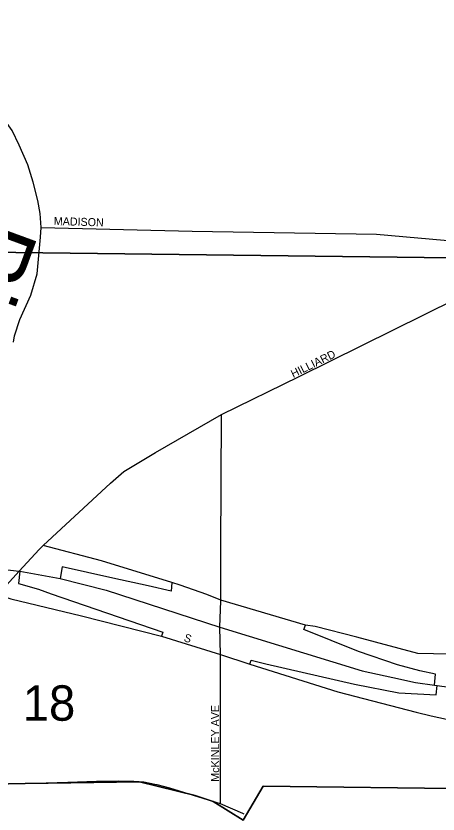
# Model space of a CAD drawing. Extents: x 2010165 to 2382125, y 1060529 to 1407316.
# Drawn here: x 2154721 to 2157356, y 1263972 to 1268955 of the extents above; entities that cross this region are included whole.
import ezdxf

# ---------------------------------------------------------------- set-up
doc = ezdxf.new("R2010")
doc.units = 0
for name, color, linetype in [('GM_X_City_Street', 7, 'Continuous'), ('GM_X_City_Street_Text', 7, 'Continuous'), ('GM_X_Corporation', 7, 'Continuous'), ('GM_X_Interchange_Ramps', 7, 'Continuous'), ('GM_X_Interstate_Route', 7, 'Continuous'), ('GM_X_Major_River_Text', 7, 'Continuous'), ('GM_X_Section', 7, 'Continuous'), ('GM_X_Section_Text', 7, 'Continuous'), ('GM_X_State_Route', 7, 'Continuous')]:
    doc.layers.add(name, color=color, linetype=linetype)

msp = doc.modelspace()

# ---------------------------------------------------------------- linework, layer by layer
at = {"layer": 'GM_X_City_Street'}
for points in [[(2154864.9, 1265623), (2154889.7, 1265649.9), (2155310.1, 1266037.6), (2155393.5, 1266110.1), (2155591.7, 1266229.5), (2156004.4, 1266466.5), (2156490.1, 1266703.5), (2158053.7, 1267478.5), (2158426.6, 1267770.8)], [(2154877.4, 1267635.6), (2155821.1, 1267610.9), (2156972.2, 1267593), (2157652, 1267532.2), (2158053.7, 1267478.5), (2158259.6, 1267455.6), (2158325.6, 1267449.3), (2158419.5, 1267434.9), (2158565.5, 1267444.4), (2158767.8, 1267491.7), (2158940, 1267529), (2159050, 1267542.6), (2159232.1, 1267551.9), (2159922.1, 1267547.1), (2160349.3, 1267540.7), (2163250.2, 1267511.8), (2166100.4, 1267481.2)], [(2156000.6, 1265620.9), (2156004.4, 1266466.5)], [(2155745.8, 1265400.3), (2155694, 1265418.1), (2155254.1, 1265553.8), (2154889.7, 1265649.9)], [(2154236.8, 1265358.6), (2154587.3, 1265348.5), (2154660.5, 1265401.6), (2154740.7, 1265488.5), (2154864.9, 1265623)], [(2155999.1, 1265303.8), (2155999.2, 1265307.9), (2156000.6, 1265620.9)], [(2156529.3, 1265151.9), (2155999.2, 1265307.9), (2155911.8, 1265343.3), (2155745.8, 1265400.3)], [(2154587.3, 1265348.5), (2154687.8, 1265316.9), (2155129.5, 1265209.6), (2155630, 1265082.5), (2155997.5, 1264969.2), (2156182.1, 1264908.1), (2156730.5, 1264735.2), (2157219.1, 1264608.6), (2157313.9, 1264585.2), (2157409.2, 1264565.4), (2157555.1, 1264542.8), (2157648.4, 1264543.9), (2157679.1, 1264542.8)], [(2155997.6, 1264934), (2155997.5, 1264969.2), (2155994.6, 1265138.3), (2155999.1, 1265303.8)], [(2157231.1, 1264973.6), (2156848.6, 1265075.6), (2156589, 1265142.3), (2156529.3, 1265151.9)], [(2160477.9, 1264878.4), (2160403, 1264888.1), (2160311.4, 1264920.9), (2160198.4, 1264956.2), (2160088.8, 1264993.4), (2160008.4, 1265005.9), (2159689.6, 1265008.2), (2159148.6, 1265012.5), (2158461.5, 1265013.6), (2158135.8, 1265014.8), (2158042.3, 1264988.5), (2157964.7, 1264974.8), (2157522, 1264967.4), (2157231.1, 1264973.6)], [(2155998.3, 1264035.5), (2155997.6, 1264934)]]:
    msp.add_lwpolyline(points, dxfattribs=at)
at = {"layer": 'GM_X_Corporation'}
for points in [[(2152106.2, 1264319.2), (2152211.5, 1264257.1), (2152324.4, 1264215.3), (2152505, 1264194.9), (2152719.3, 1264191.2), (2153390.2, 1264184.6), (2154465.9, 1264156.1), (2154778.1, 1264162.6), (2155491.8, 1264173.8), (2155838.8, 1264088), (2155951.1, 1264049.4), (2156139.7, 1263934.7), (2156264, 1264146.1), (2157607.7, 1264129)], [(2157607.7, 1264129), (2156264, 1264146.1), (2156139.7, 1263934.7), (2155951.1, 1264049.4), (2155838.8, 1264088), (2155491.8, 1264173.8), (2154778.1, 1264162.6), (2154465.9, 1264156.1), (2153390.2, 1264184.6), (2152719.3, 1264191.2), (2152505, 1264194.9), (2152324.4, 1264215.3), (2152211.5, 1264257.1), (2152106.2, 1264319.2)]]:
    msp.add_lwpolyline(points, dxfattribs=at)
at = {"layer": 'GM_X_Interchange_Ramps'}
for points in [[(2154744.8, 1265488.1), (2154735.8, 1265410.6), (2154860.9, 1265375.5), (2154939.8, 1265346.5), (2155637, 1265108.5), (2155630, 1265082.5)], [(2155694, 1265418.1), (2155690.5, 1265363.9), (2155545.4, 1265397.2), (2155325.9, 1265444.7), (2155008.5, 1265515.9), (2154996.4, 1265443.1)], [(2157334.5, 1264777.5), (2157341.1, 1264846.2), (2157242.1, 1264866), (2157102.7, 1264904.6), (2156859.4, 1264987.7), (2156519.3, 1265124.3), (2156529.3, 1265151.9)], [(2156182.1, 1264908.1), (2156190.2, 1264933), (2156281, 1264910.5), (2156835.7, 1264782.9), (2157111.6, 1264729.5), (2157344.4, 1264715.4), (2157350.2, 1264775.3)]]:
    msp.add_lwpolyline(points, dxfattribs=at)
at = {"layer": 'GM_X_Interstate_Route'}
for points in [[(2154115.2, 1265535.8), (2154237.8, 1265532.2), (2154359.2, 1265528.8), (2154447.4, 1265521.1), (2154539.6, 1265511.4), (2154740.7, 1265488.5), (2154744.8, 1265488.1), (2154996.4, 1265443.1), (2155284.3, 1265370.3), (2155994.6, 1265138.3), (2156881.7, 1264866), (2157074.3, 1264824.3)], [(2157074.3, 1264824.3), (2157215.2, 1264793.8), (2157334.5, 1264777.5), (2157350.2, 1264775.3), (2157426.3, 1264764.9), (2157673.5, 1264743.5)]]:
    msp.add_lwpolyline(points, dxfattribs=at)
at = {"layer": 'GM_X_Section'}
for points in [[(2151655.6, 1267516.1), (2151689.6, 1271777.5), (2157458.5, 1272907.1), (2157439.6, 1267444.9)], [(2151655.6, 1267516.1), (2157439.6, 1267444.9), (2157392.7, 1262142.2), (2151603.4, 1262163.9)]]:
    msp.add_lwpolyline(points, close=True, dxfattribs=at)
at = {"layer": 'GM_X_State_Route'}
for points in [[(2154705.3, 1266919.5), (2154711.8, 1266958.5), (2154744.6, 1267060.1), (2154812.5, 1267212.6), (2154854, 1267345.2), (2154873.4, 1267575), (2154877.4, 1267635.6), (2154870.9, 1267721.3), (2154856.6, 1267803.4), (2154828.1, 1267917.5), (2154795.7, 1268025.7), (2154741.2, 1268149.7), (2154696.8, 1268239.8), (2154640.5, 1268319.7), (2154572.1, 1268387.6), (2154489.7, 1268465.5), (2154421.3, 1268521.3), (2154333, 1268571.1), (2154236.7, 1268614.9), (2154175.9, 1268637.4), (2154152.1, 1268646.3)], [(2155597.6, 1264155.3), (2155519.9, 1264172.1), (2155455.8, 1264175.9), (2155359.6, 1264177.5), (2155223.3, 1264175), (2155045, 1264168.4), (2154842.6, 1264163.6), (2154676.3, 1264161), (2154534, 1264158.5), (2154501.4, 1264161.8), (2154496, 1264162.4), (2154495.6, 1264162.5)], [(2155950.3, 1264050.6), (2155682.3, 1264134.6), (2155602.1, 1264154.4), (2155597.6, 1264155.3)], [(2156145, 1263971.8), (2156138.2, 1263976), (2155998.3, 1264035.5), (2155950.3, 1264050.6)]]:
    msp.add_lwpolyline(points, dxfattribs=at)

# ---------------------------------------------------------------- texts
at = {"layer": 'GM_X_City_Street_Text'}
for s, rotation, p in [('MADISON', 358.2385, (2154956.2, 1267650.5)), ('HILLIARD', 26.1755, (2156452.1, 1266694.8)), ('S', 339.4529, (2155764.4, 1265053.9)), ('McKINLEY AVE', 90, (2155989.3, 1264173.9))]:
    msp.add_text(s, height=50, rotation=rotation, dxfattribs=at).set_placement(p)
at = {"layer": 'GM_X_Major_River_Text'}
msp.add_text('River', height=400.24, rotation=249.8004, dxfattribs=at).set_placement((2154486.6, 1267727.8))
at = {"layer": 'GM_X_Section_Text'}
msp.add_text('18', height=221, rotation=0, dxfattribs=at).set_placement((2154762.3, 1264554.8))

doc.saveas('drawing.dxf')
